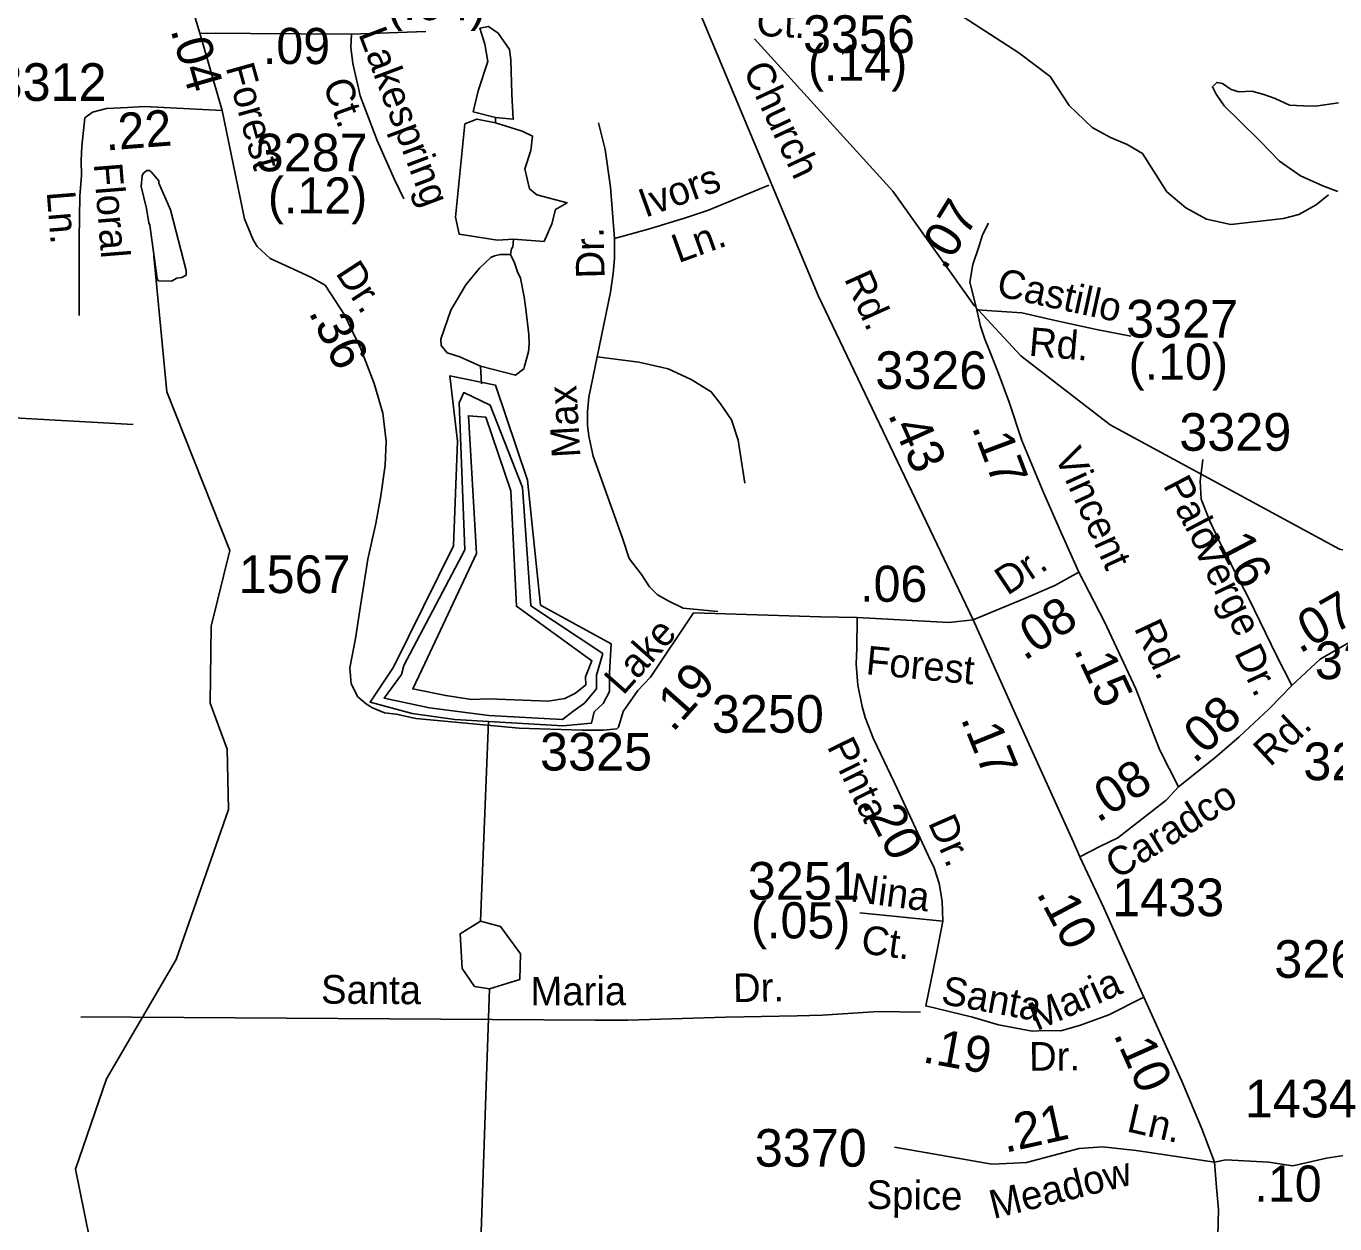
# Model space of a CAD drawing. Extents: x 1547597 to 1699558, y 810033 to 920809.
# Drawn here: x 1590754 to 1595100, y 869571 to 873547 of the extents above; entities that cross this region are included whole.
import ezdxf

# ---------------------------------------------------------------- set-up
doc = ezdxf.new("R2010")
doc.units = 0
for name, color, linetype in [('Exist Hydrographic Buffer Line', 7, 'Continuous'), ('Exist Hydrographic Creek Single Shore', 7, 'Continuous'), ('Exist Hydrographic Lake Shore', 7, 'Continuous'), ('Exist Hydrographic Misc Water Feature', 7, 'Continuous'), ('Exist Road Non-System Type 51', 7, 'Continuous'), ('Exist Road Non-System Type 51 Label', 7, 'Continuous'), ('Exist Road Secondary Mileage Hundredths English Label', 7, 'Continuous'), ('Exist Road Secondary Type 51 Attributed', 7, 'Continuous'), ('Exist Road Secondary Type 51 Label', 7, 'Continuous'), ('Exist Road Secondary Type 51 Number Label', 7, 'Continuous')]:
    doc.layers.add(name, color=color, linetype=linetype)

msp = doc.modelspace()

# ---------------------------------------------------------------- linework, layer by layer
at = {"layer": 'Exist Hydrographic Buffer Line'}
for points in [[(1592535.2, 871245.4), (1592290.7, 871258.2), (1592093.6, 871284), (1591943.2, 871316.2), (1592001.1, 871395), (1592008.8, 871424.9), (1592211.5, 871808.6), (1592192, 872296.6), (1592207.5, 872330.3), (1592295.3, 872288.4), (1592403.1, 872014.8), (1592430.2, 871622.8), (1592669.2, 871464.3), (1592648.7, 871392.4), (1592648.6, 871347.3), (1592608.3, 871298.8), (1592569.3, 871272.2), (1592535.2, 871245.4)], [(1592487.7, 871305.8), (1592291.1, 871313.9), (1592232.8, 871311.4), (1592147.5, 871324.3), (1592038.1, 871346.8), (1592078.3, 871430.5), (1592249.4, 871795.8), (1592223.2, 872253.5), (1592280.4, 872248.5), (1592363.5, 872003.9), (1592382.7, 871620.9), (1592633, 871440.2), (1592611.7, 871386.8), (1592612.5, 871360.5), (1592578.8, 871332.5), (1592543.4, 871314.7), (1592487.7, 871305.8)]]:
    msp.add_lwpolyline(points, dxfattribs=at)
at = {"layer": 'Exist Hydrographic Creek Single Shore'}
msp.add_line((1592263.6, 870575.2), (1592289.9, 871238.1), dxfattribs=at)
for points in [[(1594354.6, 872223.5), (1594057.5, 872452.9), (1593902.5, 872620), (1593632.6, 872999.6), (1593172.6, 873504.8)], [(1597924.6, 872367.6), (1597665.7, 872330.2), (1597130.4, 872187.4), (1596887.6, 872181.9), (1596583.6, 872243.8), (1596404.6, 872178.6), (1596132.4, 872095.9), (1595984.6, 871924.4), (1595815.6, 871770.3), (1595664.6, 871720.9), (1595473.6, 871741.2), (1595115.6, 871810.8), (1594354.6, 872223.5)], [(1591582.9, 867141.5), (1591742.8, 867877.8), (1591832.5, 868247.3), (1592000.4, 868720.1), (1592222.6, 868934.7), (1592250.5, 869124.4), (1592293.6, 870351.4)]]:
    msp.add_lwpolyline(points, dxfattribs=at)
at = {"layer": 'Exist Hydrographic Lake Shore'}
for points in [[(1592289.9, 871238.1), (1592178.4, 871245), (1592036.6, 871264.9), (1591897.2, 871302.3), (1591974.4, 871419.3), (1592173.6, 871821.3), (1592186.6, 872168.9), (1592161, 872385.5), (1592312.8, 872355.6), (1592419.8, 872039.3), (1592462.6, 871624.9), (1592697.4, 871496.5), (1592691.1, 871399.8), (1592691.6, 871338), (1592670.8, 871298.1), (1592640.6, 871270.1), (1592631.8, 871232.5), (1592536.8, 871224.4), (1592289.9, 871238.1)], [(1592293.6, 870351.4), (1592243.6, 870358.9), (1592202.6, 870418.9), (1592195.6, 870533.9), (1592263.6, 870575.2)], [(1592293.6, 870351.4), (1592393.6, 870382.2), (1592395.6, 870467.5), (1592329.6, 870557.4), (1592263.6, 870575.2)]]:
    msp.add_lwpolyline(points, dxfattribs=at)
at = {"layer": 'Exist Hydrographic Misc Water Feature'}
msp.add_line((1592263.2, 872418.5), (1592266.8, 872359.4), dxfattribs=at)
for points in [[(1592313.4, 873244.1), (1592239, 873262.2), (1592255, 873332.6), (1592287.2, 873429.3), (1592277.2, 873487.6), (1592261.1, 873540), (1592289.2, 873546), (1592321.4, 873523.9), (1592359.6, 873469.5), (1592363.6, 873435.3), (1592367.7, 873320.6), (1592371.7, 873238), (1592313.4, 873244.1)], [(1595112.4, 873292), (1595036.7, 873281), (1594996.2, 873282.8), (1594950, 873284.7), (1594902.1, 873306.8), (1594865.2, 873319.7), (1594824.6, 873330.8), (1594782.2, 873329), (1594756.4, 873336.3), (1594726.9, 873356.7), (1594708.4, 873360.3), (1594693.7, 873345.6), (1594706.6, 873321.6), (1594732.4, 873282.8), (1594784, 873233), (1594852.3, 873164.6), (1594916.8, 873098.2), (1594986.9, 873050.2), (1595060.7, 873017), (1595110.5, 872998.5)], [(1592313.4, 873226.4), (1592251, 873238.5), (1592210.8, 873222.4), (1592180.6, 872912.4), (1592192.7, 872856.1), (1592319.4, 872835.9), (1592373, 872839.2)], [(1592313.4, 873244.1), (1592313.4, 873226.4)], [(1592313.4, 873226.4), (1592401.9, 873198.2), (1592436, 873182.1), (1592430, 873133.8), (1592409.9, 873073.4), (1592426, 873007), (1592450.1, 872986.9), (1592550.7, 872960.7), (1592512.5, 872938.6), (1592500.4, 872890.3), (1592474.3, 872831.9), (1592373, 872839.2)], [(1591237.1, 872700.2), (1591255.1, 872710.5), (1591271.1, 872712.3), (1591285.2, 872720.1), (1591285.4, 872736.1), (1591233.8, 872936.8), (1591194.9, 873025.2), (1591194.9, 873033.2), (1591169.3, 873063.6), (1591163.4, 873067.7), (1591155.4, 873067.8), (1591143.3, 873057.9), (1591139.2, 873049.9), (1591136.7, 873014.1), (1591153.9, 872941.8), (1591161.3, 872893.7), (1591165.2, 872885.7), (1591189.1, 872709.4), (1591193, 872701.3), (1591237.1, 872700.2)], [(1592373, 872839.2), (1592370.4, 872814.1), (1592366.3, 872808.2), (1592363, 872788.3)], [(1591500, 867299.9), (1591526.6, 867445.3), (1591490.6, 867885.9), (1591465.6, 867902.8), (1591458.5, 867985.1), (1591288.5, 868323.3), (1591157.6, 868499.9), (1591011.6, 868768.9), (1590981.6, 869002.5), (1590984, 869077.6), (1591010.6, 869294.1), (1590917.6, 869752.3), (1591021.6, 870052.2), (1591252.6, 870448), (1591426.5, 870946.7), (1591421.6, 871147.1), (1591365.5, 871299.2), (1591368.6, 871555.2), (1591430.5, 871806.7), (1591221.6, 872333), (1591178.5, 872783.6)], [(1592263.2, 872418.5), (1592194.1, 872449.4), (1592152.2, 872461.9), (1592132.5, 872487), (1592131, 872507.9), (1592164.2, 872603.5), (1592214.9, 872688.2), (1592259.6, 872743.6), (1592297.9, 872779.1), (1592310, 872784.9), (1592328.1, 872788.7), (1592363, 872788.3)], [(1592363, 872788.3), (1592375.8, 872760.7), (1592385.9, 872730.9), (1592395.6, 872710.7), (1592408, 872648), (1592414, 872607.7), (1592424.1, 872523.2), (1592424.4, 872491.5), (1592422.2, 872465.4), (1592409.6, 872417.7), (1592407.3, 872409), (1592379.8, 872388.3), (1592263.2, 872418.5)]]:
    msp.add_lwpolyline(points, dxfattribs=at)
at = {"layer": 'Exist Road Non-System Type 51'}
for points in [[(1593828.6, 873602.6), (1594051.4, 873458.2), (1594155.1, 873379.7), (1594218.4, 873283.4), (1594294.4, 873210), (1594355.1, 873177), (1594410.8, 873154.2), (1594461.4, 873123.8), (1594542.4, 872997.2), (1594605.7, 872944), (1594674.1, 872906), (1594755.1, 872888.3), (1594929.7, 872908.5), (1594980.4, 872921.2), (1595038.6, 872954.1), (1595079.1, 872987.1)], [(1592708.2, 872842.4), (1592694.8, 873012), (1592677, 873137), (1592654.7, 873226.3)], [(1592708.2, 872842.4), (1592824.2, 872873.6), (1592940.2, 872909.3), (1593020.5, 872936.1), (1593220.9, 873018.9)], [(1592650.2, 872449.5), (1592694.8, 872663.8), (1592703.7, 872726.3), (1592708.2, 872775.4), (1592708.2, 872842.4)], [(1593051.9, 871603.8), (1592935.8, 871614.6), (1592891.1, 871636.9), (1592851, 871659.3), (1592824.2, 871686), (1592797.4, 871726.2), (1592757.3, 871779.8), (1592735, 871846.8), (1592636.8, 872119.1), (1592623.4, 872186.1), (1592619, 872221.8), (1592619, 872266.4), (1592623.4, 872315.6), (1592650.2, 872449.5)], [(1592650.2, 872449.5), (1592788.5, 872431.6), (1592886.7, 872409.3), (1592962.5, 872373.6), (1593029.5, 872333.4), (1593060.7, 872293.2), (1593096.4, 872239.7), (1593118.7, 872172.7), (1593141, 872029.8)], [(1589570.7, 872407), (1590026.4, 872306.9), (1590076.3, 872295.5), (1590110.8, 872286), (1590166.7, 872281.1), (1590217, 872277.4), (1590254.1, 872270.7), (1590348.1, 872265.4), (1590534, 872256.6), (1591109.9, 872224.3)], [(1592721.4, 871219.4), (1592715.8, 871214.2), (1592671.8, 871209.2), (1592600.5, 871210.2), (1592391.6, 871216.5), (1592048.6, 871247.9), (1591983.4, 871262.4), (1591944.7, 871267.2), (1591904.7, 871284.2), (1591884.3, 871296.2), (1591855.3, 871320.4), (1591833.6, 871363.9), (1591828.8, 871417.1), (1591848.1, 871513.8)], [(1590935.4, 870257.8), (1592643.9, 870247), (1592752, 870247.4), (1593078.4, 870256.8), (1593314.4, 870261.4), (1593398.5, 870264.1), (1593432.6, 870265.6), (1593584.9, 870275.3), (1593724.3, 870273.9)]]:
    msp.add_lwpolyline(points, dxfattribs=at)
at = {"layer": 'Exist Road Secondary Type 51 Attributed'}
for p, q in [((1591183.6, 874014.5), (1591330.8, 873523.8)), ((1591330.8, 873523.8), (1591405, 873266.6)), ((1591330.8, 873523.8), (1591835.3, 873520.6)), ((1591835.3, 873520.6), (1592081.1, 873528.8)), ((1593798.1, 870575.9), (1593522.8, 870602.8))]:
    msp.add_line(p, q, dxfattribs=at)
for points in [[(1593899.4, 871576.1), (1593385, 872652.3), (1592964, 873658.6)], [(1591835.3, 873520.6), (1591832.7, 873477.4), (1591839.2, 873422.5), (1591848.3, 873384.6), (1591856.2, 873350.6), (1591864, 873315.3), (1591881, 873269.6), (1591920.2, 873167.6), (1591977.7, 873038.1), (1592009, 872974.1)], [(1591405, 873266.6), (1591146.9, 873280.1), (1591090.4, 873276.9), (1591021.3, 873273.8), (1590974.2, 873261.2), (1590949.1, 873242.4), (1590939.7, 873148.1), (1590936.5, 873101), (1590937.8, 873051.1), (1590932.8, 872982.9), (1590929.9, 872841.7), (1590929.9, 872585.8)], [(1591405, 873266.6), (1591479.5, 872907.6), (1591507.9, 872837.3), (1591521.7, 872815.2), (1591564.7, 872775.2), (1591629.4, 872745.8), (1591699.9, 872713.4), (1591746.9, 872687.3), (1591811.5, 872588.3), (1591865.8, 872475.5), (1591910.1, 872360.8), (1591938.8, 872262.3), (1591949.5, 872168.9), (1591947.1, 872089.1), (1591932.6, 871987.6), (1591915.7, 871895.7), (1591889.1, 871777.3), (1591865, 871622.6), (1591848.1, 871513.8)], [(1593911.2, 872605.5), (1593888.4, 872697), (1593898.2, 872755.7), (1593917.7, 872814.5), (1593930.8, 872853.7), (1593950.4, 872892.9)], [(1594250.2, 871734.4), (1594189.6, 871869.9), (1594133.1, 871998.3), (1594061.3, 872171.3), (1594018.9, 872298.6), (1593979.7, 872403.1), (1593950.4, 872478.2), (1593938.5, 872508.3), (1593923.2, 872550.5), (1593911.2, 872605.5)], [(1593911.2, 872605.5), (1594060.8, 872595.7), (1594172.2, 872569.6), (1594309.3, 872540.2), (1594423.5, 872517.4)], [(1594957.6, 871357.8), (1594906.4, 871458.1), (1594816.1, 871644.8), (1594723.6, 871821.6), (1594686.2, 871901.8), (1594656.7, 871976.3), (1594653.3, 872036), (1594662, 872107.8)], [(1594250.2, 871734.4), (1594170.6, 871690.4), (1594067.3, 871645.2), (1593899.4, 871576.1)], [(1594581.1, 871022.1), (1594519.7, 871143.7), (1594439.3, 871346.4), (1594335.1, 871569.3), (1594250.2, 871734.4)], [(1593514.2, 871583.6), (1593391.8, 871586.1), (1593253, 871590.4), (1592970.3, 871598.9), (1592828, 871386.2), (1592785.3, 871341.7), (1592736.6, 871271.6), (1592721.4, 871219.4)], [(1593798.1, 870575.9), (1593796.4, 870642), (1593785.9, 870700.4), (1593769.5, 870752.6), (1593751.8, 870789.2), (1593716.1, 870867.4), (1593647.9, 871014.2), (1593568.4, 871181.1), (1593540.7, 871251.8), (1593530.6, 871288), (1593515.9, 871359), (1593511.2, 871429.3), (1593513.3, 871481), (1593514.2, 871583.6)], [(1593899.4, 871576.1), (1593818.3, 871567.2), (1593514.2, 871583.6)], [(1594253.6, 870788.7), (1594233, 870837.5), (1594177.4, 870959.5), (1594052.9, 871233.3), (1593899.4, 871576.1)], [(1594957.6, 871357.8), (1595052.2, 871444.9), (1595148.6, 871500.2)], [(1594581.1, 871022.1), (1594701.7, 871118), (1594782.4, 871187.2), (1594882.9, 871280.5), (1594957.6, 871357.8)], [(1594253.6, 870788.7), (1594320.2, 870823.1), (1594380, 870852.1), (1594540.1, 870977.4), (1594581.1, 871022.1)], [(1594466.4, 870323.2), (1594400.8, 870468.7), (1594333.5, 870620.1), (1594253.6, 870788.7)], [(1594466.4, 870323.2), (1594349.9, 870264.3), (1594255.7, 870230.4), (1594190.9, 870211.7), (1594136.6, 870212.6), (1594095.4, 870210), (1593983, 870231.2), (1593896.9, 870257.1), (1593742.1, 870294.1), (1593777.9, 870467), (1593798.1, 870575.9)], [(1594701.3, 869775.2), (1594658.6, 869886.6), (1594592.5, 870044.7), (1594466.4, 870323.2)], [(1595390.2, 869848.8), (1595202.6, 869808.3), (1595072.6, 869789.3), (1594960.9, 869763.2), (1594881.1, 869775.6), (1594738.5, 869783.6), (1594701.3, 869775.2)], [(1594701.3, 869775.2), (1594441.1, 869813.8), (1594328.4, 869826.5), (1594251.5, 869820.6), (1594076.1, 869774.7), (1594034.4, 869772.6), (1593960.8, 869769.3), (1593746.8, 869806.7), (1593638.3, 869825.2)], [(1594688, 869168.7), (1594700.2, 869355.8), (1594711.6, 869531.6), (1594714.1, 869618.3), (1594707.4, 869691.9), (1594701.3, 869775.2)]]:
    msp.add_lwpolyline(points, dxfattribs=at)

# ---------------------------------------------------------------- texts
at = {"layer": 'Exist Road Non-System Type 51 Label'}
for s, rotation, p in [('Ivors', 19.8873, (1592809.9, 872910.3)), ('Dr.', 91.2924, (1592675.5, 872710.4)), ('Ln.', 19.8873, (1592920.2, 872759.5)), ('Max', 93.278, (1592595.1, 872116.7)), ('Dr.', 1.1166, (1593102.7, 870306.5)), ('Santa', 359.6378, (1591733.4, 870301.9)), ('Maria', 0.2121, (1592429.3, 870295.6))]:
    msp.add_text(s, height=95, rotation=rotation, dxfattribs=at).set_placement(p)
at = {"layer": 'Exist Road Secondary Mileage Hundredths English Label'}
for s, rotation, p in [('(.04)', 359.8451, (1591952.1, 873567.3)), ('.09', 359.8157, (1591540.5, 873421.6)), ('.04', 286.0924, (1591233.1, 873534.5)), ('(.14)', 0.1142, (1593350.7, 873365.2)), ('.22', 4.4846, (1591019.4, 873133.8)), ('(.12)', 359.8451, (1591556.9, 872925.5)), ('.07', 58.3953, (1593805.5, 872731.6)), ('.36', 295.7048, (1591690.8, 872597.7)), ('(.10)', 0.1142, (1594415.8, 872372.7)), ('.43', 294.0238, (1593614.6, 872258.2)), ('.17', 290.637, (1593893.8, 872216.1)), ('.16', 297.6114, (1594688.6, 871868.8)), ('.06', 359.7517, (1593523.9, 871636.2)), ('.07', 29.8355, (1594983.4, 871462.2)), ('.08', 33.7107, (1594069.4, 871437.4)), ('.15', 295.0461, (1594231.9, 871477.1)), ('.19', 48.4567, (1592902.1, 871199.7)), ('.08', 42.8318, (1594635.2, 871095.9)), ('.17', 292.1943, (1593857, 871248)), ('.08', 32.0582, (1594313, 870900.5)), ('.20', 297.2019, (1593528, 870966.2)), ('.10', 297.8959, (1594107.7, 870668.1)), ('(.05)', 359.9873, (1593161.5, 870518.4)), ('.19', 349.6869, (1593727.9, 870107.8)), ('.10', 293.9869, (1594364.2, 870199.9)), ('.21', 12.5797, (1594005.7, 869806.3)), ('.10', 359.8107, (1594833.4, 869645))]:
    msp.add_text(s, height=120, rotation=rotation, dxfattribs=at).set_placement(p)
at = {"layer": 'Exist Road Secondary Type 51 Label'}
for s, rotation, p in [('Ct.', 357.1305, (1593178.2, 873515)), ('Lakespring', 290.611, (1591856.7, 873521.9)), ('Forest', 285.5091, (1591416.2, 873410.3)), ('Church', 295.1635, (1593133.6, 873402.7)), ('Ct.', 289.9879, (1591738.6, 873354.7)), ('Floral', 274.5818, (1590978.3, 873090)), ('Ln.', 274.5818, (1590822.3, 872996.7)), ('Dr.', 303.1269, (1591779.6, 872727.2)), ('Rd.', 294.1411, (1593469.6, 872708.9)), ('Castillo', 347.739, (1593973.1, 872652.3)), ('Rd.', 355.1185, (1594082.1, 872453.2)), ('Vincent', 294.3505, (1594167.8, 872121.2)), ('Palo', 297.6114, (1594528.3, 872023)), ('Verge', 295.7966, (1594628.8, 871817)), ('Dr.', 33.7107, (1594012.8, 871654.7)), ('Rd.', 295.0461, (1594432.2, 871548.9)), ('Lake', 48.4567, (1592737, 871322.6)), ('Forest', 354.5102, (1593540.6, 871395.7)), ('Dr.', 295.7966, (1594764.8, 871466.3)), ('Rd.', 42.8318, (1594885, 871085.7)), ('Pinta', 296.2354, (1593412.5, 871156)), ('Caradco', 32.0582, (1594377.5, 870712.6)), ('Dr.', 293.6297, (1593748.2, 870903.1)), ('Nina', 352.387, (1593488.9, 870642.1)), ('Ct.', 352.387, (1593523.9, 870469.6)), ('Santa', 349.6869, (1593789.6, 870301.9)), ('Maria', 23.8476, (1594110.5, 870210)), ('Dr.', 0.3356, (1594085.2, 870079.1)), ('Ln.', 347.0724, (1594405.8, 869878.4)), ('Meadow', 13.9397, (1593966.5, 869586.6)), ('Spice', 359.1915, (1593545.1, 869620.8))]:
    msp.add_text(s, height=95, rotation=rotation, dxfattribs=at).set_placement(p)
at = {"layer": 'Exist Road Secondary Type 51 Number Label'}
for s, p in [('3356', (1593334.3, 873458)), ('3312', (1590649.5, 873298.8)), ('3287', (1591516.5, 873065)), ('3327', (1594407.3, 872513.2)), ('3326', (1593574.3, 872342.4)), ('3329', (1594584, 872137.3)), ('1567', (1591460, 871664.8)), ('3328', (1595034, 871379.1)), ('3250', (1593031.6, 871201.2)), ('3325', (1592461, 871075.8)), ('3267', (1594995.8, 871043.7)), ('3251', (1593151, 870647.1)), ('1433', (1594361.2, 870592.1)), ('3266', (1594899.5, 870387.6)), ('1434', (1594801.6, 869924.1)), ('3370', (1593174.2, 869760.6))]:
    msp.add_text(s, height=125, dxfattribs=at).set_placement(p)

doc.saveas('drawing.dxf')
